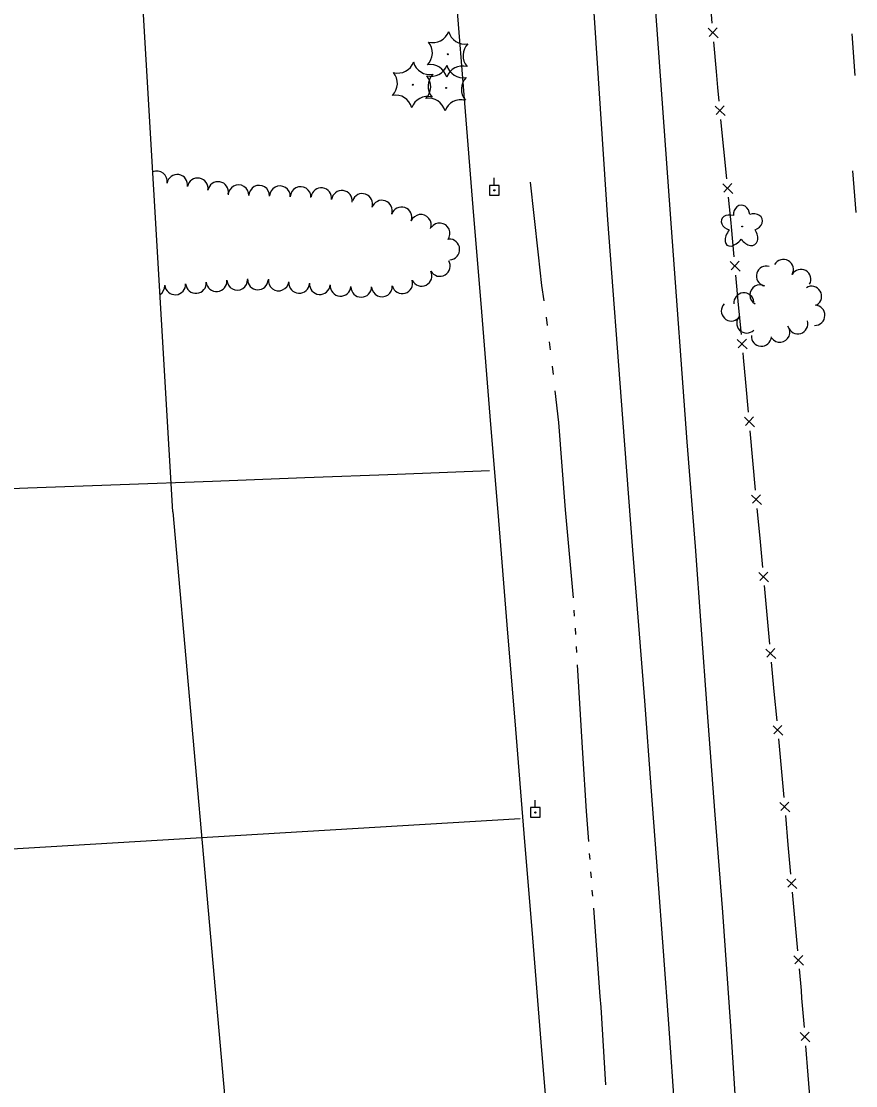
# Model space of a CAD drawing. Extents: x 589250 to 1188077, y 162953 to 363065.
# Drawn here: x 593773.6 to 594066, y 171858.1 to 172230.9 of the extents above; entities that cross this region are included whole.
import ezdxf

# ---------------------------------------------------------------- set-up
doc = ezdxf.new("R2010")
doc.units = 0
for name, color, linetype in [('E_DRN_DrainTile', 7, 'Continuous'), ('E_FEN_P', 7, 'Continuous'), ('E_LAND_TreeLine_P', 7, 'Continuous'), ('E_LAND_Vegetation', 7, 'Continuous'), ('E_MAP_Limits', 7, 'Continuous'), ('E_RDWY', 7, 'Continuous'), ('E_UTL_EPowerPole', 7, 'Continuous'), ('E_WTR_FlowLine', 7, 'Continuous'), ('E_WTR_Wetland', 7, 'Continuous')]:
    doc.layers.add(name, color=color, linetype=linetype)

# ---------------------------------------------------------------- blocks, each defined once
blk = doc.blocks.new('POINT_DISPLAY')
blk.add_line((0, 0), (0, 0))

msp = doc.modelspace()

# ---------------------------------------------------------------- linework, layer by layer
at = {"layer": 'E_DRN_DrainTile'}
for points in [[(593925.91, 172238.83), (593928.88, 172202.28), (593931.85, 172165.72), (593934.83, 172129.17), (593937.8, 172092.61), (593940.77, 172056.06), (593943.75, 172019.5), (593946.72, 171982.95), (593949.69, 171946.39), (593952.67, 171909.84), (593955.64, 171873.28), (593958.61, 171836.73)], [(593937.66, 172073.4), (593905.31, 172072.18), (593872.96, 172070.97), (593840.61, 172069.76), (593808.26, 172068.54), (593775.9, 172067.33), (593743.55, 172066.12), (593711.2, 172064.9), (593693.85, 172064.25), (593678.85, 172063.72), (593646.49, 172062.77), (593614.12, 172062.04), (593581.75, 172061.47), (593549.37, 172061.02), (593517, 172060.62), (593484.62, 172060.24), (593452.24, 172059.81), (593419.87, 172059.28), (593387.5, 172058.6), (593355.14, 172057.72), (593322.79, 172056.58)], [(593948.33, 171951.49), (593915.07, 171949.51), (593881.81, 171947.53), (593848.55, 171945.55), (593815.29, 171943.57), (593782.04, 171941.59), (593748.78, 171939.61), (593715.52, 171937.63), (593692.32, 171936.25), (593682.26, 171935.67), (593648.99, 171933.89), (593615.71, 171932.32), (593582.42, 171930.92), (593549.13, 171929.64), (593515.83, 171928.43), (593482.53, 171927.25), (593449.23, 171926.06), (593415.94, 171924.8), (593382.65, 171923.42), (593349.37, 171921.9), (593316.1, 171920.17)]]:
    msp.add_lwpolyline(points, dxfattribs=at)
at = {"layer": 'E_FEN_P'}
for p, q in [((594014.7, 172240.63), (594015.59, 172230.22)), ((594014.27, 172228.49), (594017.74, 172225.14)), ((594017.45, 172228.6), (594014.59, 172225.61)), ((594016.15, 172223.78), (594017.05, 172213.36)), ((594017.05, 172213.36), (594017.54, 172207.68)), ((594017.54, 172207.68), (594018, 172202.96)), ((594016.7, 172201.21), (594020.21, 172197.9)), ((594019.87, 172201.36), (594017.05, 172198.33)), ((594018.63, 172196.52), (594019.65, 172186.12)), ((594019.65, 172186.12), (594020.67, 172175.72)), ((594019.37, 172173.97), (594022.88, 172170.66)), ((594022.54, 172174.12), (594019.72, 172171.09)), ((594021.3, 172169.28), (594022.18, 172160.3)), ((594022.18, 172160.3), (594022.31, 172158.88)), ((594022.31, 172158.88), (594023.27, 172148.47)), ((594021.96, 172146.73), (594025.45, 172143.4)), ((594025.13, 172146.86), (594022.29, 172143.85)), ((594023.87, 172142.03), (594024.83, 172131.62)), ((594024.83, 172131.62), (594025.79, 172121.21)), ((594024.48, 172119.48), (594027.97, 172116.15)), ((594027.65, 172119.6), (594024.81, 172116.59)), ((594026.38, 172114.77), (594026.53, 172113.21)), ((594026.53, 172113.21), (594027.34, 172104.37)), ((594027.34, 172104.37), (594028.29, 172093.96)), ((594026.98, 172092.22), (594030.47, 172088.89)), ((594030.15, 172092.35), (594027.31, 172089.34)), ((594028.88, 172087.52), (594029.84, 172077.11)), ((594029.84, 172077.11), (594030.79, 172066.7)), ((594029.48, 172064.97), (594032.97, 172061.63)), ((594032.65, 172065.09), (594029.81, 172062.08)), ((594031.38, 172060.26), (594032.34, 172049.85)), ((594032.34, 172049.85), (594033.29, 172039.6)), ((594032, 172037.89), (594035.44, 172034.6)), ((594035.13, 172038.01), (594032.33, 172035.04)), ((594033.88, 172033.25), (594034.83, 172023)), ((594034.83, 172023), (594035.79, 172012.74)), ((594034.5, 172011.03), (594037.94, 172007.75)), ((594037.62, 172011.16), (594034.83, 172008.19)), ((594036.38, 172006.39), (594037.33, 171996.14)), ((594037.33, 171996.14), (594038.28, 171985.89)), ((594036.99, 171984.17), (594040.43, 171980.89)), ((594040.12, 171984.3), (594037.32, 171981.33)), ((594038.87, 171979.54), (594039.59, 171971.85)), ((594039.59, 171971.85), (594039.82, 171969.28)), ((594039.82, 171969.28), (594040.74, 171959.03)), ((594039.44, 171957.32), (594042.88, 171954.03)), ((594042.57, 171957.44), (594039.76, 171954.47)), ((594041.31, 171952.68), (594042.23, 171942.42)), ((594042.23, 171942.42), (594043.15, 171932.16)), ((594041.86, 171930.46), (594045.29, 171927.16)), ((594044.98, 171930.57), (594042.18, 171927.61)), ((594043.72, 171925.81), (594044.64, 171915.56)), ((594044.64, 171915.56), (594045.56, 171905.3)), ((594044.27, 171903.59), (594047.7, 171900.3)), ((594047.39, 171903.71), (594044.59, 171900.75)), ((594046.13, 171898.95), (594046.81, 171891.4)), ((594046.81, 171891.4), (594047.03, 171888.69)), ((594047.03, 171888.69), (594047.86, 171878.43)), ((594046.55, 171876.73), (594049.95, 171873.41)), ((594049.68, 171876.82), (594046.85, 171873.88)), ((594048.37, 171872.07), (594049.2, 171861.81)), ((594049.2, 171861.81), (594050.03, 171851.54))]:
    msp.add_line(p, q, dxfattribs=at)
at = {"layer": 'E_LAND_TreeLine_P'}
for centre, radius, start, end in [((593821.05, 172174.83), 3.63, 350.7364, 112.9886), ((593828.22, 172173.66), 3.63, 350.7364, 170.7364), ((593835.37, 172172.39), 3.63, 349.6482, 169.6482), ((593842.52, 172171.12), 3.63, 349.9826, 169.9826), ((593849.69, 172170), 3.63, 358.5568, 178.5568), ((593856.94, 172169.82), 3.63, 358.5568, 178.5568), ((593864.2, 172169.61), 3.63, 357.9597, 177.9597), ((593871.46, 172169.35), 3.63, 357.9597, 177.9597), ((593878.71, 172168.96), 3.63, 352.5975, 172.5975), ((593885.91, 172168.02), 3.63, 352.5975, 172.5975), ((593893.07, 172166.94), 3.63, 341.1161, 161.1161), ((593899.94, 172164.59), 3.63, 341.1161, 161.1161), ((593906.81, 172162.24), 3.63, 341.1161, 161.1161), ((593913.59, 172159.63), 3.63, 338.5909, 158.5909), ((593920.16, 172156.63), 3.63, 324.2179, 144.2179), ((593923.56, 172151.02), 3.63, 273.0918, 93.0918), ((593920.22, 172145.22), 3.63, 210.6708, 30.6708), ((594034.69, 172141.69), 3.52, 73.7438, 253.7438), ((594040.63, 172143.98), 3.52, 330.5337, 150.5337), ((593856.5, 172140.51), 3.63, 177.4224, 357.4224), ((593863.75, 172140.15), 3.63, 172.7489, 352.7489), ((593913.84, 172141.77), 3.63, 206.3122, 26.3122), ((594046.75, 172140.52), 3.52, 330.5337, 150.5337), ((593820.27, 172138.33), 3.63, 301.8208, 0.6022), ((593827.52, 172138.77), 3.63, 183.7821, 3.7821), ((593834.77, 172139.26), 3.63, 185.0009, 5.0009), ((593842, 172139.9), 3.63, 185.0009, 5.0009), ((593849.24, 172140.37), 3.63, 182.1504, 2.1504), ((593870.96, 172139.29), 3.63, 176.9108, 356.9108), ((593878.21, 172138.87), 3.63, 175.2464, 355.2464), ((593885.45, 172138.28), 3.63, 175.8386, 355.8386), ((593892.69, 172137.92), 3.63, 180.6022, 0.6022), ((593899.95, 172138.04), 3.63, 183.8117, 3.8117), ((593907.08, 172139.19), 3.63, 196.0244, 16.0244), ((594032.42, 172135.06), 3.52, 60.5337, 240.5337), ((594050.52, 172134.61), 3.52, 301.365, 121.365), ((594026.79, 172132.29), 3.52, 5.2377, 185.2377), ((594022.4, 172129.45), 3.52, 135.6022, 315.6022), ((594051.66, 172127.93), 3.52, 268.4811, 88.4811), ((594027.78, 172125.24), 3.52, 134.8383, 314.8383), ((594045.68, 172124.95), 3.52, 196.7157, 16.7157), ((594039.38, 172122.04), 3.52, 216.3561, 36.3561), ((594032.91, 172120.61), 3.52, 176.0283, 356.0283)]:
    msp.add_arc(centre, radius, start, end, dxfattribs=at)
at = {"layer": 'E_LAND_Vegetation'}
for centre, radius in [((593922.99, 172219.36), 0.167), ((593910.72, 172208.69), 0.167), ((593922.41, 172207.57), 0.167), ((594026.16, 172159.07), 0.128)]:
    msp.add_circle(centre, radius, dxfattribs=at)
for centre, radius, start, end in [((593917.78, 172229.36), 5.9, 254.6617, 340.4266), ((593929, 172228.84), 5.9, 194.6571, 280.422), ((593911.72, 172219.85), 5.9, 314.6617, 40.4267), ((593934.25, 172218.88), 5.9, 134.6617, 220.4266), ((593905.51, 172218.69), 5.9, 254.6617, 340.4266), ((593916.73, 172218.17), 5.9, 194.6571, 280.422), ((593917.19, 172217.56), 5.9, 254.6617, 340.4266), ((593916.93, 172209.84), 5.91, 14.7015, 100.3776), ((593928.2, 172209.37), 5.9, 74.6617, 160.4267), ((593928.41, 172217.04), 5.9, 194.6571, 280.422), ((593899.46, 172209.18), 5.9, 314.6617, 40.4267), ((593911.14, 172208.05), 5.9, 314.6617, 40.4267), ((593921.99, 172208.21), 5.9, 134.6617, 220.4266), ((593933.67, 172207.08), 5.9, 134.6617, 220.4266), ((593904.67, 172199.17), 5.91, 14.7015, 100.3776), ((593915.94, 172198.7), 5.9, 74.6617, 160.4267), ((593916.35, 172198.05), 5.91, 14.7015, 100.3776), ((593927.62, 172197.57), 5.9, 74.6617, 160.4267)]:
    msp.add_arc(centre, radius, start, end, dxfattribs=at)
for centre, major_axis, ratio in [((594022.38, 172160.4), (3.49, -0.99), 0.716896), ((594025.96, 172163.05), (0.18, -3.45), 0.832022), ((594029.78, 172160.54), (-3.4, -1.22), 0.782863), ((594023.78, 172156.27), (2.93, 3.75), 0.560249), ((594028.3, 172156.26), (-2.33, 3.52), 0.691916)]:
    msp.add_ellipse(centre, major_axis=major_axis, ratio=ratio, start_param=1.570796, end_param=4.712389, dxfattribs=at)
at = {"layer": 'E_MAP_Limits'}
for q in [(593809.24, 172353.09), (593880.28, 171455.71)]:
    msp.add_line((593826.71, 172059.08), q, dxfattribs=at)
at = {"layer": 'E_RDWY'}
for p, q in [((593994.25, 172256.77), (594001.27, 172158.58)), ((593973.51, 172243.64), (593979.04, 172161.34)), ((593979.04, 172161.34), (593984.26, 172091.81)), ((594001.27, 172158.58), (594006.8, 172083.57)), ((593984.26, 172091.81), (593987.74, 172045.7)), ((594006.8, 172083.57), (594009.67, 172046.93)), ((593987.74, 172045.7), (593991.98, 171992.86)), ((594009.67, 172046.93), (594011.7, 172019.43)), ((594011.7, 172019.43), (594013.87, 171988.77)), ((593991.98, 171992.86), (593994.17, 171962.8)), ((594013.87, 171988.77), (594016.48, 171954.49)), ((593994.17, 171962.8), (593996.56, 171931.78)), ((594016.48, 171954.49), (594019.3, 171918.88)), ((593996.56, 171931.78), (593998.49, 171905.15)), ((594019.3, 171918.88), (594022.15, 171878.87)), ((593998.49, 171905.15), (594000.43, 171878.11)), ((594000.43, 171878.11), (594002.84, 171844.03)), ((594022.15, 171878.87), (594024.63, 171837.89))]:
    msp.add_line(p, q, dxfattribs=at)
at = {"layer": 'E_UTL_EPowerPole'}
for points in [[(593939.33, 172173.41), (593939.33, 172176.05)], [(593941.01, 172173.41), (593937.65, 172173.41)], [(593937.65, 172173.41), (593937.65, 172170.05)], [(593941.01, 172170.05), (593941.01, 172173.41)], [(593937.65, 172170.05), (593941.01, 172170.05)], [(593953.69, 171955.46), (593953.69, 171958.1)], [(593955.37, 171955.46), (593952.02, 171955.46)], [(593952.02, 171955.46), (593952.02, 171952.1)], [(593955.37, 171952.1), (593955.37, 171955.46)], [(593952.02, 171952.1), (593955.37, 171952.1)]]:
    msp.add_lwpolyline(points, dxfattribs=at)
for centre in [(593939.36, 172171.73), (593953.72, 171953.78)]:
    msp.add_circle(centre, 0.217, dxfattribs=at)
at = {"layer": 'E_WTR_FlowLine'}
for p, q in [((593953.3, 172162.87), (593952.03, 172174.54)), ((593954.78, 172149.17), (593953.3, 172162.87)), ((593956.03, 172138.33), (593954.78, 172149.17)), ((593956.79, 172132.98), (593956.03, 172138.33)), ((593958, 172124.41), (593957.59, 172127.27)), ((593959.04, 172115.82), (593958.71, 172118.69)), ((593960.02, 172107.22), (593959.69, 172110.09)), ((593961.95, 172090.41), (593960.68, 172101.49)), ((593964.22, 172059.82), (593961.95, 172090.41)), ((593967.03, 172028.96), (593964.22, 172059.82)), ((593967.48, 172022.57), (593967.36, 172024.7)), ((593967.87, 172016.17), (593967.74, 172018.3)), ((593968.26, 172009.77), (593968.13, 172011.9)), ((593970.38, 171974.57), (593968.51, 172005.5)), ((593971.6, 171954.23), (593970.38, 171974.57)), ((593972.4, 171943.65), (593971.6, 171954.23)), ((593972.88, 171937.26), (593972.72, 171939.39)), ((593973.35, 171930.87), (593973.2, 171933)), ((593973.83, 171924.48), (593973.67, 171926.61)), ((593976.47, 171889.31), (593974.15, 171920.21)), ((593976.76, 171885.54), (593976.47, 171889.31)), ((593978.38, 171858.39), (593976.76, 171885.54))]:
    msp.add_line(p, q, dxfattribs=at)
at = {"layer": 'E_WTR_Wetland'}
for p, q in [((594064.59, 172226.51), (594065.72, 172211.99)), ((594064.85, 172178.52), (594065.97, 172164))]:
    msp.add_line(p, q, dxfattribs=at)

# ---------------------------------------------------------------- block references
at = {"layer": 'E_WTR_Wetland', "rotation": 85.54958755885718}
for p in [(594065.13, 172219.69), (594065.16, 172219.2), (594065.17, 172219.14), (594065.38, 172171.7), (594065.41, 172171.21), (594065.42, 172171.15)]:
    msp.add_blockref('POINT_DISPLAY', p, dxfattribs=at)

doc.saveas('drawing.dxf')
